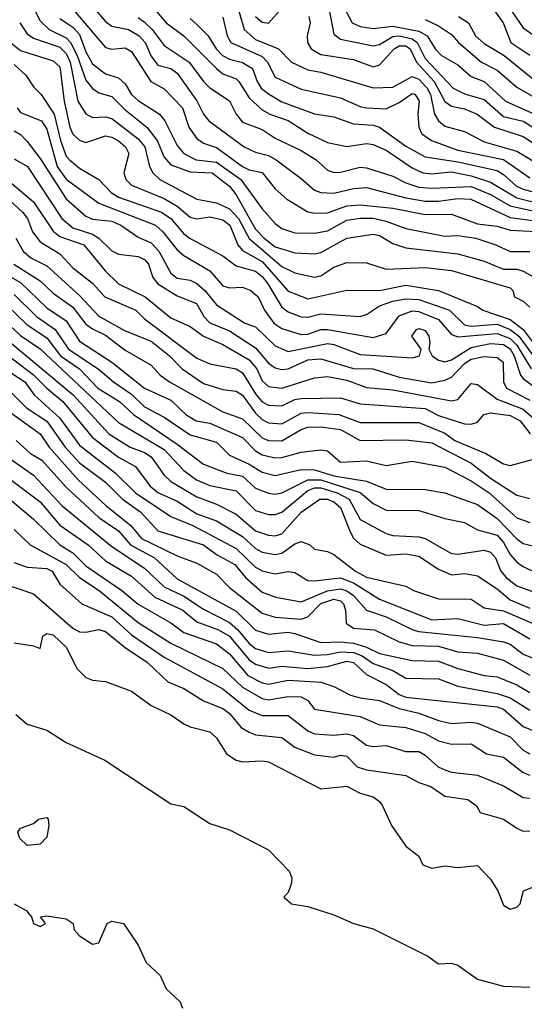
# Model space of a CAD drawing. Header units: metres. Extents: x -51132 to -49532, y -231222 to -229437.
# Tile 515 of 656: x -50595 to -50556, y -229838 to -229763. Entities that reach past the tile are written whole.
import ezdxf

# ---------------------------------------------------------------- set-up
doc = ezdxf.new("R2010")
doc.units = ezdxf.units.M
for name, color, linetype in [('CONTOUR_HALF', 8, 'Continuous'), ('CONTOUR_INDEX', 1, 'Continuous'), ('CONTOUR_INTER', 3, 'Continuous')]:
    doc.layers.add(name, color=color, linetype=linetype)

msp = doc.modelspace()

# ---------------------------------------------------------------- linework, layer by layer
at = {"layer": 'CONTOUR_HALF'}
for points, elevation in [([(-50584.58, -229761.403), (-50583.421, -229762.759), (-50582.08, -229763.745), (-50579.58, -229766.248), (-50579.08, -229766.656), (-50578.08, -229767.052), (-50577.853, -229767.259), (-50577.08, -229768.492), (-50576.08, -229769.432), (-50575.48, -229769.759), (-50574.08, -229770.235), (-50572.58, -229771.214), (-50571.08, -229771.916), (-50569.58, -229772.242), (-50568.08, -229772.01), (-50567.58, -229772.074), (-50566.58, -229772.524), (-50564.58, -229773.869), (-50563.765, -229774.259), (-50563.08, -229774.316), (-50561.58, -229774.178), (-50560.08, -229774.482), (-50558.58, -229774.961), (-50556.58, -229776.157), (-50553.58, -229776.911)], 56.5), ([(-50576.58, -229762.266), (-50576.08, -229762.7), (-50575.58, -229762.772), (-50574.58, -229761.638)], 54.5), ([(-50569.986, -229761.259), (-50569.172, -229762.759), (-50568.58, -229763.034), (-50567.58, -229763.192), (-50566.08, -229763.014), (-50564.08, -229763.382), (-50563.427, -229763.759), (-50562.82, -229764.759), (-50562.339, -229765.259), (-50561.08, -229765.976), (-50560.08, -229766.858), (-50559.06, -229767.259), (-50557.448, -229768.759), (-50554.58, -229770.036)], 53.5), ([(-50557.377, -229761.259), (-50556.08, -229763.133), (-50554.08, -229764.533)], 51.5), ([(-50591.58, -229762.419), (-50590.58, -229763.095), (-50590.08, -229763.638), (-50589.58, -229764.976), (-50589.08, -229765.89), (-50588.08, -229766.654), (-50587.08, -229766.959), (-50586.58, -229767.434), (-50586.077, -229768.259), (-50585.58, -229768.711), (-50583.931, -229769.759), (-50583.525, -229770.259), (-50582.58, -229772.144), (-50582.08, -229772.777), (-50581.121, -229773.259), (-50579.58, -229773.441), (-50577.71, -229774.759), (-50576.08, -229776.995), (-50575.08, -229778.142), (-50574.58, -229778.521), (-50573.58, -229778.85), (-50572.08, -229778.877), (-50571.08, -229778.686), (-50569.58, -229777.879), (-50568.58, -229777.719), (-50567.58, -229777.729), (-50566.58, -229777.959), (-50565.08, -229778.515), (-50562.08, -229779.089), (-50561.08, -229779.047), (-50559.698, -229779.259), (-50558.17, -229779.759), (-50557.08, -229780.265), (-50555.58, -229780.274)], 58.5), ([(-50588.848, -229761.759), (-50588.08, -229762.665), (-50587.58, -229763.002), (-50586.314, -229763.259), (-50585.495, -229763.759), (-50585.042, -229764.259), (-50584.58, -229765.301), (-50584.08, -229765.992), (-50583.08, -229766.242), (-50582.58, -229766.623), (-50581.08, -229768.725), (-50580.58, -229769.749), (-50580.171, -229770.259), (-50577.446, -229772.259), (-50576.58, -229772.675), (-50575.58, -229772.927), (-50574.997, -229773.259), (-50573.08, -229774.675), (-50572.08, -229775.588), (-50571.58, -229775.767), (-50570.58, -229775.814), (-50569.08, -229775.457), (-50568.08, -229775.385), (-50565.08, -229776.166), (-50563.58, -229776.407), (-50562.58, -229776.42), (-50561.08, -229776.219), (-50560.09, -229776.259), (-50557.08, -229777.678), (-50554.58, -229777.991)], 57.5), ([(-50579.08, -229762.324), (-50578.756, -229763.759), (-50578.477, -229764.259), (-50576.08, -229765.334), (-50575.657, -229765.759), (-50575.08, -229766.907), (-50573.08, -229767.847), (-50570.08, -229768.503), (-50568.58, -229769.166), (-50568.08, -229769.271), (-50566.58, -229769.349), (-50565.58, -229768.856), (-50564.58, -229768.176), (-50564.369, -229768.259), (-50564.042, -229768.759), (-50564.155, -229769.759), (-50564.066, -229770.759), (-50563.844, -229771.259), (-50563.107, -229771.759), (-50561.08, -229772.509), (-50557.58, -229773.227), (-50555.58, -229774.641)], 55.5), ([(-50572.499, -229762.259), (-50572.401, -229762.759), (-50572.633, -229763.759), (-50572.597, -229764.259), (-50572.328, -229764.759), (-50571.58, -229765.171), (-50569.08, -229765.572), (-50567.58, -229766.129), (-50567.08, -229765.972), (-50565.957, -229764.759), (-50565.58, -229764.515), (-50565.08, -229764.51), (-50564.737, -229764.759), (-50564.257, -229765.759), (-50562.891, -229767.259), (-50562.08, -229768.781), (-50561.58, -229769.137), (-50560.58, -229769.345), (-50559.615, -229769.759), (-50558.279, -229770.759), (-50556.08, -229771.464), (-50554.58, -229772.445)], 54.5), ([(-50561.043, -229762.259), (-50560.26, -229762.759), (-50559.734, -229763.759), (-50559.08, -229764.33), (-50557.536, -229765.259), (-50555.08, -229767.255)], 52.5), ([(-50594.65, -229762.759), (-50594.08, -229763.608), (-50593.58, -229763.933), (-50591.58, -229764.627), (-50591.08, -229765.096), (-50590.772, -229765.759), (-50590.195, -229768.759), (-50589.58, -229769.716), (-50589.08, -229770.018), (-50588.08, -229769.946), (-50587.58, -229770.076), (-50585.58, -229771.651), (-50585.054, -229772.259), (-50584.707, -229773.759), (-50584.459, -229774.259), (-50583.921, -229774.759), (-50581.08, -229776.275), (-50579.58, -229776.542), (-50578.58, -229777.001), (-50577.901, -229777.759), (-50577.08, -229779.276), (-50574.58, -229781.414), (-50573.58, -229781.909), (-50572.08, -229782.23), (-50571.58, -229782.131), (-50570.58, -229781.473), (-50569.58, -229781.128), (-50568.08, -229781.15), (-50566.58, -229781.619), (-50563.58, -229781.49), (-50561.58, -229781.73), (-50557.08, -229783.053), (-50556.865, -229783.259), (-50556.759, -229783.759), (-50556.08, -229784.086), (-50555.58, -229784.537)], 59.5), ([(-50595.08, -229765.954), (-50594.189, -229766.759), (-50593.58, -229767.668), (-50593.009, -229768.259), (-50592.003, -229769.759), (-50591.526, -229771.759), (-50591.08, -229772.97), (-50590.843, -229773.259), (-50590.08, -229773.887), (-50588.58, -229774.751), (-50587.652, -229775.759), (-50587.08, -229776.124), (-50583.779, -229777.259), (-50583.084, -229777.759), (-50582.08, -229778.912), (-50581.58, -229779.273), (-50579.08, -229780.606), (-50578.08, -229781.387), (-50576.58, -229781.794), (-50576.08, -229782.184), (-50575.644, -229782.759), (-50574.58, -229784.542), (-50574.08, -229784.901), (-50573.08, -229785.293), (-50572.58, -229785.302), (-50571.58, -229785.062), (-50568.58, -229785.251), (-50568.08, -229785.096), (-50567.08, -229784.43), (-50566.08, -229784.071), (-50565.08, -229783.914), (-50564.08, -229783.947), (-50561.718, -229784.759), (-50560.58, -229785.894), (-50560.08, -229786.005), (-50558.08, -229785.839), (-50557.08, -229786.247), (-50556.42, -229786.759), (-50555.08, -229788.578)], 60.5), ([(-50595.08, -229771.03), (-50594.58, -229771.302), (-50594.08, -229771.843), (-50593.08, -229773.156), (-50591.08, -229776.25), (-50589.58, -229777.579), (-50589.08, -229777.789), (-50587.58, -229777.955), (-50586.895, -229778.259), (-50585.58, -229779.19), (-50584.58, -229779.606), (-50583.98, -229780.259), (-50583.08, -229781.944), (-50582.58, -229782.318), (-50581.58, -229782.47), (-50581.08, -229782.733), (-50580.475, -229783.259), (-50579.58, -229784.354), (-50577.415, -229785.759), (-50576.58, -229786.06), (-50575.08, -229787.494), (-50574.08, -229787.926), (-50571.08, -229787.319), (-50570.58, -229787.403), (-50568.58, -229788.167), (-50564.58, -229788.423), (-50564.021, -229788.259), (-50563.91, -229787.759), (-50564.615, -229786.759), (-50564.26, -229786.259), (-50564.08, -229786.185), (-50563.58, -229786.338), (-50563.313, -229786.759), (-50563.223, -229787.259), (-50563.316, -229787.759), (-50563.066, -229788.259), (-50562.58, -229788.603), (-50562.08, -229788.736), (-50561.58, -229788.578), (-50560.08, -229787.623), (-50558.58, -229787.323), (-50557.58, -229787.408), (-50557.08, -229787.742), (-50556.768, -229788.259), (-50556.298, -229789.759), (-50556.08, -229790.017), (-50554.419, -229791.259)], 61.5), ([(-50595.58, -229774.795), (-50593.58, -229776.465), (-50592.08, -229778.721), (-50591.58, -229779.135), (-50589.734, -229779.759), (-50588.108, -229781.759), (-50587.08, -229782.752), (-50585.045, -229783.759), (-50583.08, -229785.367), (-50581.58, -229786.028), (-50580.58, -229786.752), (-50579.08, -229787.395), (-50577.08, -229788.567), (-50576.489, -229789.259), (-50576.08, -229790.179), (-50575.58, -229790.632), (-50574.58, -229790.751), (-50572.08, -229789.961), (-50571.08, -229789.866), (-50569.58, -229790.144), (-50568.08, -229790.699), (-50566.08, -229790.882), (-50561.58, -229791.711), (-50561.08, -229791.616), (-50560.08, -229790.397), (-50559.58, -229790.473), (-50558.08, -229791.587), (-50556.08, -229792.361), (-50553.949, -229794.259)], 62.5), ([(-50594.934, -229779.259), (-50594.387, -229780.259), (-50593.783, -229780.759), (-50592.58, -229781.384), (-50590.08, -229783.65), (-50588.58, -229785.236), (-50586.58, -229786.347), (-50584.58, -229787.138), (-50583.178, -229788.259), (-50582.214, -229789.259), (-50580.58, -229790.388), (-50579.08, -229790.861), (-50578.08, -229790.98), (-50577.58, -229791.281), (-50576.58, -229792.665), (-50576.08, -229793.154), (-50575.58, -229793.403), (-50574.58, -229793.48), (-50573.08, -229792.667), (-50572.58, -229792.604), (-50570.2, -229792.759), (-50568.58, -229793.366), (-50564.08, -229793.367), (-50562.08, -229794.204), (-50561.315, -229794.759), (-50558.955, -229795.759), (-50557.58, -229796.548), (-50557.08, -229796.672), (-50555.08, -229796.141)], 63.5), ([(-50596.08, -229781.818), (-50594.58, -229782.664), (-50592.58, -229784.587), (-50591.08, -229785.588), (-50590.08, -229787.15), (-50587.58, -229788.747), (-50585.08, -229790.759), (-50583.08, -229791.663), (-50581.916, -229792.759), (-50581.129, -229793.259), (-50580.08, -229793.432), (-50577.58, -229794.535), (-50576.58, -229795.544), (-50576.08, -229795.856), (-50575.08, -229796.091), (-50574.58, -229796.062), (-50573.08, -229795.641), (-50571.58, -229795.485), (-50571.08, -229795.556), (-50570.08, -229796.411), (-50568.08, -229796.309), (-50566.58, -229796.678), (-50564.58, -229796.348), (-50562.08, -229796.789), (-50560.08, -229797.851), (-50558.677, -229798.759), (-50556.58, -229800.679), (-50555.58, -229801.028)], 64.5), ([(-50595.58, -229784.445), (-50594.08, -229785.901), (-50592.58, -229786.884), (-50591.517, -229788.259), (-50590.08, -229789.275), (-50588.651, -229790.759), (-50587.016, -229791.759), (-50585.932, -229792.759), (-50582.58, -229795.033), (-50580.58, -229796.582), (-50578.771, -229797.259), (-50577.58, -229797.491), (-50576.58, -229798.398), (-50575.58, -229798.78), (-50575.08, -229798.871), (-50574.58, -229798.775), (-50572.58, -229797.761), (-50571.58, -229797.771), (-50568.58, -229798.733), (-50567.58, -229799.591), (-50566.58, -229800.104), (-50564.08, -229800.11), (-50562.08, -229800.738), (-50560.58, -229801.031), (-50559.58, -229801.59), (-50558.08, -229802.014), (-50557.58, -229802.577), (-50557.08, -229803.503), (-50556.58, -229804.071), (-50556.08, -229804.42), (-50555.08, -229804.885)], 65.5), ([(-50595.948, -229786.759), (-50590.549, -229791.259), (-50587.83, -229794.259), (-50586.191, -229795.259), (-50585.08, -229795.68), (-50584.58, -229795.998), (-50583.58, -229797.402), (-50583.08, -229797.886), (-50581.08, -229799.08), (-50579.58, -229799.633), (-50578.08, -229800.407), (-50576.58, -229801.675), (-50575.58, -229802.012), (-50575.08, -229802.065), (-50574.58, -229801.906), (-50573.08, -229800.254), (-50571.653, -229799.259), (-50571.08, -229799.24), (-50570.58, -229799.45), (-50570.08, -229799.901), (-50569.346, -229801.759), (-50569.08, -229802.233), (-50568.58, -229802.712), (-50566.58, -229803.537), (-50565.08, -229803.442), (-50564.08, -229803.627), (-50562.58, -229804.613), (-50561.58, -229805.043), (-50560.58, -229804.948), (-50559.58, -229805.127), (-50558.08, -229806.115), (-50557.08, -229806.957), (-50555.58, -229807.597)], 66.5), ([(-50595.794, -229789.259), (-50594.26, -229790.259), (-50593.547, -229791.259), (-50591.58, -229793.049), (-50590.08, -229795.108), (-50587.31, -229797.259), (-50585.773, -229798.759), (-50583.08, -229800.586), (-50581.399, -229801.259), (-50578.08, -229803.03), (-50576.58, -229804.454), (-50576.08, -229804.749), (-50575.08, -229804.97), (-50574.08, -229804.79), (-50573.58, -229804.867), (-50572.58, -229805.472), (-50572.08, -229805.518), (-50570.08, -229805.283), (-50569.08, -229805.671), (-50567.08, -229806.923), (-50563.08, -229808.495), (-50561.08, -229808.404), (-50559.08, -229808.917), (-50557.58, -229808.766), (-50555.58, -229809.95)], 67.5), ([(-50597.08, -229791.384), (-50593.08, -229794.244), (-50592.387, -229795.259), (-50590.175, -229797.759), (-50588.022, -229799.759), (-50586.131, -229801.259), (-50585.325, -229802.259), (-50582.58, -229803.585), (-50581.08, -229804.164), (-50579.58, -229804.991), (-50578.58, -229806.022), (-50576.08, -229807.981), (-50575.08, -229808.29), (-50573.08, -229808.442), (-50572.58, -229808.271), (-50571.58, -229807.253), (-50570.58, -229806.905), (-50570.08, -229807.049), (-50569.845, -229807.259), (-50569.694, -229807.759), (-50569.648, -229808.759), (-50569.08, -229809.14), (-50567.478, -229809.259), (-50565.58, -229810.185), (-50564.58, -229810.475), (-50562.58, -229810.505), (-50561.08, -229810.939), (-50559.58, -229811.057), (-50557.58, -229811.577), (-50555.58, -229812.741)], 68.5), ([(-50598.118, -229794.259), (-50593.58, -229797.412), (-50591.405, -229799.759), (-50587.58, -229802.89), (-50585.08, -229804.53), (-50583.58, -229805.961), (-50582.08, -229806.675), (-50580.58, -229807.687), (-50578.58, -229808.709), (-50577.929, -229809.259), (-50577.08, -229810.321), (-50576.58, -229810.7), (-50575.58, -229811.004), (-50574.08, -229810.876), (-50572.08, -229811.209), (-50571.08, -229811.165), (-50570.08, -229810.953), (-50569.08, -229811.002), (-50568.428, -229811.259), (-50567.58, -229811.855), (-50566.08, -229812.375), (-50565.08, -229812.961), (-50562.58, -229813.006), (-50561.08, -229813.569), (-50558.08, -229814.148), (-50557.08, -229814.483), (-50555.58, -229815.421)], 69.5), ([(-50595.58, -229799.11), (-50593.58, -229800.786), (-50591.58, -229802.739), (-50590.58, -229803.37), (-50589.58, -229804.358), (-50586.818, -229806.259), (-50585.58, -229807.307), (-50583.08, -229808.721), (-50582.08, -229809.473), (-50579.58, -229810.338), (-50578.58, -229811.099), (-50577.178, -229812.759), (-50576.08, -229813.312), (-50575.58, -229813.42), (-50574.08, -229813.133), (-50571.58, -229813.277), (-50570.58, -229813.607), (-50569.32, -229814.259), (-50568.58, -229814.482), (-50567.08, -229814.679), (-50565.58, -229815.297), (-50564.08, -229815.655), (-50562.58, -229816.208), (-50561.58, -229816.453), (-50560.08, -229816.328), (-50559.58, -229816.409), (-50557.08, -229817.451), (-50556.08, -229818.48), (-50555.58, -229818.777)], 70.5), ([(-50595.08, -229804.101), (-50594.08, -229804.456), (-50592.58, -229804.565), (-50592.151, -229804.759), (-50591.575, -229805.759), (-50589.878, -229807.259), (-50587.58, -229808.27), (-50586.08, -229809.639), (-50583.58, -229811.369), (-50579.08, -229813.779), (-50577.08, -229815.413), (-50576.08, -229815.836), (-50574.08, -229815.835), (-50572.58, -229817.012), (-50572.08, -229817.231), (-50570.58, -229817.332), (-50569.58, -229817.234), (-50569.08, -229817.372), (-50568.08, -229818.11), (-50567.58, -229818.211), (-50566.58, -229818.128), (-50565.08, -229818.59), (-50564.08, -229818.598), (-50563.58, -229818.855), (-50562.586, -229819.759), (-50562.08, -229819.997), (-50561.58, -229820.158), (-50559.58, -229820.387), (-50557.58, -229821.214), (-50556.08, -229822.098), (-50555.58, -229822.173)], 71.5), ([(-50595.08, -229810.258), (-50593.58, -229810.488), (-50593.08, -229810.693), (-50592.883, -229809.759), (-50592.58, -229809.546), (-50592.08, -229809.643), (-50591.08, -229810.591), (-50590.249, -229812.259), (-50589.58, -229812.926), (-50589.08, -229813.127), (-50588.08, -229813.223), (-50586.08, -229813.966), (-50584.58, -229815.07), (-50583.08, -229815.776), (-50582.08, -229816.461), (-50581.58, -229816.703), (-50580.08, -229817.075), (-50579.58, -229817.534), (-50578.801, -229818.759), (-50578.08, -229819.253), (-50577.58, -229819.38), (-50576.08, -229819.302), (-50575.58, -229819.385), (-50571.58, -229821.436), (-50569.58, -229821.242), (-50568.58, -229821.778), (-50567.58, -229822.049), (-50567.08, -229822.424), (-50566.852, -229822.759), (-50566.18, -229824.259), (-50565.08, -229825.836), (-50564.08, -229826.618), (-50563.779, -229827.259), (-50563.08, -229827.525), (-50562.08, -229827.354), (-50561.08, -229827.482), (-50559.58, -229827.321), (-50558.58, -229828.379), (-50558.025, -229829.259), (-50557.58, -229830.358), (-50557.08, -229830.672), (-50556.58, -229830.514), (-50556.313, -229830.259), (-50556.051, -229829.259), (-50555.08, -229828.879)], 72.5), ([(-50593.199, -229823.759), (-50592.58, -229823.654), (-50592.477, -229823.759), (-50592.417, -229824.259), (-50592.58, -229825.15), (-50593.08, -229825.677), (-50594.08, -229825.778), (-50594.637, -229825.259), (-50594.801, -229824.759), (-50594.58, -229824.448), (-50593.58, -229824.099), (-50593.199, -229823.759)], 73.5), ([(-50595.08, -229830.265), (-50594.157, -229830.759), (-50593.737, -229831.259), (-50593.58, -229831.777), (-50593.08, -229832.004), (-50592.663, -229831.759), (-50593.055, -229831.259), (-50592.58, -229831.172), (-50591.08, -229831.412), (-50590.552, -229831.759), (-50590.484, -229832.259), (-50590.08, -229832.721), (-50589.08, -229833.356), (-50588.58, -229833.236), (-50587.942, -229831.759), (-50587.58, -229831.589), (-50586.702, -229831.759), (-50585.58, -229833.435), (-50584.965, -229834.759), (-50583.879, -229835.759), (-50583.42, -229836.759), (-50582.363, -229837.759), (-50582.172, -229838.259)], 73.5)]:
    msp.add_lwpolyline(points, dxfattribs=dict(at, elevation=elevation))
at = {"layer": 'CONTOUR_INDEX'}
for points, elevation in [([(-50577.897, -229761.759), (-50577.457, -229763.259), (-50576.58, -229764.025), (-50574.826, -229764.759), (-50573.822, -229765.759), (-50572.58, -229766.367), (-50571.58, -229766.547), (-50567.58, -229767.739), (-50566.08, -229767.679), (-50564.58, -229766.871), (-50564.08, -229767.079), (-50563.436, -229767.759), (-50563.192, -229768.259), (-50562.881, -229769.759), (-50562.58, -229770.253), (-50562.08, -229770.673), (-50560.58, -229771.086), (-50559.08, -229771.87), (-50556.58, -229772.587), (-50554.58, -229773.786)], 55), ([(-50595.35, -229764.259), (-50594.58, -229764.883), (-50592.08, -229765.668), (-50591.58, -229766.131), (-50591.237, -229768.759), (-50590.8, -229770.759), (-50590.58, -229771.281), (-50590.08, -229771.737), (-50589.58, -229771.914), (-50588.08, -229771.418), (-50587.58, -229771.508), (-50587.08, -229771.796), (-50586.544, -229772.259), (-50586.279, -229772.759), (-50586.679, -229774.259), (-50586.511, -229774.759), (-50586.08, -229775.206), (-50583.58, -229776.208), (-50582.58, -229776.803), (-50581.58, -229777.643), (-50581.08, -229777.778), (-50580.08, -229777.629), (-50579.08, -229777.857), (-50578.54, -229778.259), (-50577.95, -229779.759), (-50577.58, -229780.188), (-50576.08, -229781.055), (-50574.08, -229783.314), (-50572.58, -229783.91), (-50569.58, -229783.231), (-50567.08, -229783.271), (-50565.08, -229782.862), (-50562.58, -229783.268), (-50559.58, -229784.491), (-50559.167, -229784.759), (-50557.08, -229785.479), (-50556.08, -229786.244), (-50555.08, -229787.576)], 60), ([(-50595.08, -229783.58), (-50593.373, -229785.259), (-50591.924, -229786.259), (-50590.921, -229787.759), (-50588.635, -229789.259), (-50587.452, -229790.259), (-50586.08, -229791.196), (-50585.08, -229792.17), (-50583.58, -229792.97), (-50581.58, -229794.314), (-50579.58, -229794.891), (-50578.58, -229795.882), (-50577.08, -229796.567), (-50576.08, -229797.182), (-50575.08, -229797.447), (-50573.08, -229796.976), (-50572.08, -229797.005), (-50570.58, -229797.477), (-50568.08, -229797.866), (-50566.58, -229798.476), (-50563.58, -229798.522), (-50562.08, -229798.757), (-50559.58, -229799.659), (-50558.08, -229800.739), (-50556.58, -229802.289), (-50556.08, -229802.645), (-50554.58, -229803.026)], 65), ([(-50596.08, -229797.213), (-50593.08, -229799.463), (-50591.58, -229801.232), (-50589.397, -229802.759), (-50588.08, -229803.97), (-50586.08, -229805.143), (-50584.291, -229806.759), (-50582.154, -229807.759), (-50581.08, -229808.657), (-50579.413, -229809.259), (-50578.591, -229809.759), (-50577.08, -229811.558), (-50576.58, -229811.895), (-50575.58, -229812.208), (-50574.58, -229812.05), (-50572.58, -229812.227), (-50571.08, -229812.084), (-50569.58, -229811.667), (-50569.08, -229811.757), (-50568.08, -229812.688), (-50566.58, -229813.46), (-50565.58, -229814.21), (-50565.08, -229814.42), (-50558.08, -229815.161), (-50557.58, -229815.351), (-50556.08, -229816.661), (-50555.08, -229817.082)], 70)]:
    msp.add_lwpolyline(points, dxfattribs=dict(at, elevation=elevation))
at = {"layer": 'CONTOUR_INTER'}
for points, elevation in [([(-50593.504, -229761.759), (-50593.08, -229762.599), (-50592.392, -229763.259), (-50591.08, -229763.914), (-50590.769, -229764.259), (-50590.257, -229765.259), (-50589.58, -229767.158), (-50589.08, -229767.78), (-50588.58, -229768.13), (-50587.58, -229768.389), (-50586.58, -229769.43), (-50584.911, -229770.759), (-50584.123, -229771.759), (-50583.58, -229773.044), (-50583.08, -229773.625), (-50581.58, -229774.181), (-50579.898, -229774.259), (-50578.586, -229775.259), (-50578.08, -229775.933), (-50576.58, -229778.556), (-50575.932, -229779.259), (-50575.08, -229779.918), (-50573.58, -229780.381), (-50572.08, -229780.466), (-50571.58, -229780.347), (-50569.58, -229779.258), (-50567.58, -229778.954), (-50567.08, -229779.04), (-50566.08, -229779.659), (-50565.08, -229779.996), (-50561.08, -229780.447), (-50559.08, -229781.008), (-50557.58, -229781.64), (-50556.58, -229781.633), (-50556.08, -229781.775), (-50555.186, -229782.259)], 59), ([(-50590.54, -229761.759), (-50588.08, -229764.641), (-50587.58, -229764.774), (-50586.58, -229764.672), (-50586.08, -229764.956), (-50584.601, -229767.259), (-50583.58, -229767.821), (-50582.187, -229769.259), (-50581.7, -229770.759), (-50581.08, -229771.607), (-50580.58, -229771.98), (-50579.58, -229772.32), (-50577.58, -229773.767), (-50577.08, -229774.023), (-50576.08, -229774.234), (-50575.08, -229775.482), (-50574.199, -229776.259), (-50572.58, -229777.225), (-50572.08, -229777.332), (-50571.08, -229777.309), (-50569.58, -229776.765), (-50568.58, -229776.689), (-50566.08, -229776.951), (-50563.58, -229777.44), (-50561.58, -229777.417), (-50559.58, -229778.162), (-50558.08, -229778.338), (-50557.08, -229778.642), (-50555.08, -229778.738)], 58), ([(-50585.58, -229762.344), (-50585.08, -229762.715), (-50584.503, -229763.259), (-50583.58, -229764.485), (-50581.655, -229765.759), (-50580.58, -229767.239), (-50580.08, -229767.737), (-50578.58, -229768.722), (-50578.059, -229769.759), (-50577.58, -229770.366), (-50576.08, -229770.933), (-50575.08, -229771.605), (-50573.08, -229772.525), (-50571.94, -229773.259), (-50571.08, -229774.057), (-50570.58, -229774.212), (-50570.08, -229774.201), (-50568.58, -229773.817), (-50568.08, -229773.857), (-50566.08, -229774.508), (-50565.08, -229775.027), (-50564.08, -229775.338), (-50563.08, -229775.436), (-50560.08, -229775.301), (-50558.58, -229775.915), (-50557.08, -229776.768), (-50554.08, -229777.442)], 57), ([(-50581.58, -229762.435), (-50581.08, -229762.895), (-50580.225, -229763.759), (-50579.611, -229764.759), (-50579.12, -229765.259), (-50578.58, -229765.545), (-50577.58, -229765.806), (-50576.816, -229766.259), (-50576.46, -229767.259), (-50576.143, -229767.759), (-50575.58, -229768.204), (-50574.58, -229768.801), (-50572.08, -229769.723), (-50570.58, -229769.968), (-50569.08, -229770.49), (-50567.58, -229770.588), (-50567.083, -229770.759), (-50565.08, -229772.207), (-50563.58, -229773.025), (-50561.08, -229773.407), (-50558.08, -229774.078), (-50557.58, -229774.368), (-50556.603, -229775.259), (-50556.08, -229775.505), (-50552.08, -229776.605)], 56), ([(-50570.942, -229761.759), (-50570.58, -229763.612), (-50570.08, -229764.019), (-50567.58, -229764.515), (-50567.08, -229764.423), (-50566.08, -229763.796), (-50565.58, -229763.743), (-50564.58, -229763.969), (-50564.205, -229764.259), (-50563.58, -229765.501), (-50561.456, -229767.759), (-50560.58, -229768.193), (-50559.08, -229768.622), (-50557.58, -229769.94), (-50556.08, -229770.283), (-50554.08, -229771.531)], 54), ([(-50558.339, -229761.759), (-50557.624, -229762.759), (-50557.038, -229764.259), (-50555.58, -229765.239)], 52), ([(-50563.58, -229762.509), (-50562.58, -229762.98), (-50561.58, -229763.649), (-50561.046, -229764.259), (-50559.279, -229765.759), (-50558.08, -229766.382), (-50556.58, -229767.69), (-50554.58, -229768.823)], 53), ([(-50594.851, -229769.259), (-50594.58, -229769.615), (-50592.973, -229770.259), (-50592.58, -229770.906), (-50591.784, -229773.759), (-50591.08, -229774.735), (-50588.58, -229776.583), (-50584.234, -229778.259), (-50583.686, -229778.759), (-50582.58, -229780.146), (-50582.08, -229780.58), (-50580.08, -229781.759), (-50579.08, -229782.899), (-50578.58, -229783.048), (-50577.58, -229783.004), (-50576.935, -229783.259), (-50576.392, -229783.759), (-50575.896, -229784.759), (-50575.18, -229785.759), (-50574.58, -229786.175), (-50573.08, -229786.646), (-50572.58, -229786.606), (-50571.58, -229786.265), (-50571.08, -229786.246), (-50567.58, -229786.878), (-50566.58, -229786.568), (-50565.58, -229785.202), (-50564.58, -229784.814), (-50564.08, -229784.862), (-50562.58, -229785.491), (-50561.58, -229786.626), (-50561.08, -229786.814), (-50558.08, -229786.571), (-50557.08, -229786.939), (-50556.58, -229787.453), (-50555.467, -229789.259)], 61), ([(-50595.08, -229773.164), (-50594.053, -229773.759), (-50591.421, -229777.759), (-50590.58, -229778.472), (-50589.08, -229778.954), (-50588.589, -229779.259), (-50587.58, -229780.219), (-50587.08, -229780.492), (-50585.58, -229780.648), (-50585.08, -229780.886), (-50584.793, -229781.259), (-50584.451, -229782.259), (-50584.06, -229782.759), (-50582.58, -229783.662), (-50581.116, -229784.259), (-50580.54, -229785.259), (-50580.08, -229785.73), (-50578.58, -229786.367), (-50576.58, -229787.662), (-50575.58, -229788.824), (-50575.08, -229789.187), (-50574.58, -229789.308), (-50574.08, -229789.267), (-50572.58, -229788.577), (-50571.58, -229788.502), (-50569.08, -229789.251), (-50567.58, -229789.272), (-50565.58, -229789.904), (-50563.08, -229790.337), (-50562.08, -229790.132), (-50561.58, -229789.893), (-50560.58, -229788.846), (-50560.08, -229788.525), (-50559.08, -229788.332), (-50558.08, -229788.398), (-50557.616, -229788.759), (-50557.582, -229790.259), (-50557.372, -229790.759), (-50555.58, -229791.671)], 62), ([(-50596.08, -229775.748), (-50594.427, -229777.259), (-50594.061, -229777.759), (-50593.67, -229778.759), (-50593.08, -229779.547), (-50591.58, -229780.464), (-50590.58, -229781.536), (-50589.08, -229782.701), (-50588.135, -229783.759), (-50585.741, -229784.759), (-50585.08, -229785.446), (-50581.08, -229788.437), (-50580.08, -229788.888), (-50578.08, -229789.274), (-50577.58, -229789.582), (-50576.525, -229791.259), (-50576.08, -229791.8), (-50575.58, -229792.051), (-50574.58, -229792.089), (-50573.58, -229791.604), (-50573.08, -229791.548), (-50570.08, -229791.496), (-50568.58, -229791.952), (-50563.58, -229792.317), (-50562.58, -229792.84), (-50560.58, -229793.469), (-50560.08, -229793.494), (-50559.58, -229793.352), (-50559.085, -229792.759), (-50558.58, -229792.627), (-50557.08, -229792.842), (-50556.323, -229793.259), (-50555.541, -229794.259)], 63), ([(-50595.103, -229781.259), (-50593.08, -229782.514), (-50592.08, -229783.463), (-50590.58, -229784.546), (-50589.58, -229785.838), (-50589.08, -229786.213), (-50588.08, -229786.681), (-50586.58, -229787.825), (-50584.58, -229788.992), (-50583.879, -229789.759), (-50583.172, -229790.259), (-50579.08, -229792.562), (-50577.58, -229793.1), (-50576.08, -229794.55), (-50575.58, -229794.75), (-50574.58, -229794.778), (-50573.08, -229793.904), (-50572.58, -229793.738), (-50571.58, -229793.699), (-50570.08, -229793.927), (-50568.58, -229794.757), (-50565.08, -229794.712), (-50563.08, -229794.937), (-50560.08, -229796.505), (-50558.58, -229797.653), (-50556.58, -229798.95), (-50555.58, -229799.2)], 64), ([(-50596.156, -229785.259), (-50594.58, -229786.716), (-50593.08, -229787.743), (-50587.08, -229793.369), (-50583.58, -229795.441), (-50582.08, -229797.054), (-50581.118, -229797.759), (-50580.08, -229798.202), (-50578.08, -229798.625), (-50576.58, -229800.133), (-50575.58, -229800.416), (-50575.08, -229800.431), (-50574.58, -229800.257), (-50572.58, -229798.597), (-50572.08, -229798.375), (-50571.58, -229798.378), (-50570.319, -229798.759), (-50569.413, -229799.259), (-50568.58, -229800.798), (-50566.58, -229801.881), (-50566.08, -229802.039), (-50564.08, -229802.144), (-50563.58, -229802.278), (-50561.58, -229803.41), (-50561.08, -229803.468), (-50559.08, -229803.152), (-50558.58, -229803.308), (-50558.205, -229803.759), (-50557.793, -229804.759), (-50557.398, -229805.259), (-50556.58, -229805.899), (-50555.08, -229806.422)], 66), ([(-50596.208, -229787.759), (-50593.58, -229789.725), (-50592.58, -229790.755), (-50591.346, -229791.759), (-50589.08, -229794.518), (-50587.08, -229796.022), (-50585.776, -229796.759), (-50584.662, -229798.259), (-50584.08, -229798.729), (-50582.58, -229799.395), (-50581.08, -229800.381), (-50579.58, -229800.911), (-50577.58, -229802.123), (-50576.58, -229803.041), (-50576.08, -229803.303), (-50575.08, -229803.496), (-50574.58, -229803.382), (-50573.58, -229802.673), (-50573.08, -229802.503), (-50572.415, -229802.759), (-50572.08, -229803.08), (-50571.08, -229803.258), (-50570.58, -229803.49), (-50568.916, -229804.759), (-50568.08, -229805.225), (-50565.08, -229805.924), (-50564.472, -229806.259), (-50562.58, -229806.887), (-50560.08, -229806.907), (-50559.08, -229807.574), (-50557.58, -229807.816), (-50555.08, -229808.872)], 67), ([(-50595.58, -229790.793), (-50594.119, -229792.259), (-50592.58, -229793.281), (-50591.166, -229795.259), (-50590.08, -229796.466), (-50588.08, -229797.957), (-50586.764, -229799.259), (-50585.37, -229800.259), (-50584.08, -229801.682), (-50580.572, -229802.759), (-50579.58, -229803.484), (-50578.181, -229804.259), (-50577.363, -229805.259), (-50576.08, -229806.374), (-50575.041, -229806.759), (-50573.08, -229807.107), (-50571.08, -229806.27), (-50570.08, -229806.117), (-50569.58, -229806.264), (-50569.08, -229806.625), (-50568.08, -229807.763), (-50566.58, -229808.257), (-50564.534, -229809.259), (-50564.08, -229809.402), (-50559.58, -229809.859), (-50557.58, -229810.192), (-50557.08, -229810.373), (-50556.08, -229811.135), (-50554.58, -229811.731)], 68), ([(-50594.925, -229794.759), (-50593.832, -229795.759), (-50592.964, -229796.259), (-50591.08, -229798.327), (-50588.58, -229800.645), (-50587.08, -229801.668), (-50586.15, -229802.759), (-50584.311, -229803.759), (-50582.58, -229805.353), (-50578.08, -229807.846), (-50576.58, -229809.293), (-50575.58, -229809.592), (-50574.08, -229809.452), (-50573.58, -229809.545), (-50571.58, -229810.239), (-50570.08, -229810.188), (-50569.08, -229810.297), (-50568.08, -229810.594), (-50567.08, -229811.079), (-50564.58, -229811.61), (-50562.58, -229811.655), (-50561.08, -229812.232), (-50559.08, -229812.752), (-50558.08, -229812.854), (-50556.58, -229813.483), (-50555.58, -229814.061)], 69), ([(-50595.08, -229801.581), (-50593.835, -229802.759), (-50591.08, -229804.25), (-50590.08, -229805.248), (-50588.556, -229806.259), (-50585.58, -229808.695), (-50583.08, -229810.284), (-50579.08, -229812.218), (-50577.58, -229813.645), (-50576.08, -229814.518), (-50575.58, -229814.639), (-50574.08, -229814.368), (-50573.08, -229814.409), (-50572.58, -229814.685), (-50572.08, -229815.336), (-50568.58, -229815.897), (-50567.08, -229816.532), (-50565.08, -229816.737), (-50563.58, -229817.208), (-50562.58, -229817.769), (-50561.58, -229818.031), (-50560.08, -229817.991), (-50558.903, -229818.759), (-50557.58, -229819.027), (-50556.08, -229820.194), (-50555.58, -229820.404)], 71), ([(-50595.757, -229805.759), (-50593.58, -229806.507), (-50590.58, -229809.138), (-50590.08, -229809.405), (-50589.58, -229809.441), (-50588.58, -229809.239), (-50588.08, -229809.397), (-50586.58, -229810.616), (-50584.87, -229811.759), (-50583.292, -229813.259), (-50582.066, -229813.759), (-50580.58, -229814.707), (-50579.08, -229815.3), (-50578.58, -229815.67), (-50577.69, -229816.759), (-50577.08, -229817.111), (-50576.58, -229817.298), (-50574.58, -229817.505), (-50573.58, -229818.259), (-50572.08, -229818.852), (-50570.58, -229819.03), (-50570.08, -229818.867), (-50569.58, -229818.943), (-50568.788, -229819.759), (-50568.08, -229820), (-50565.08, -229820.43), (-50564.08, -229820.954), (-50563.152, -229821.259), (-50562.08, -229822.002), (-50560.313, -229822.259), (-50559.666, -229822.759), (-50559.369, -229823.259), (-50557.58, -229823.763), (-50556.58, -229824.471), (-50556.08, -229824.682), (-50555.58, -229824.657)], 72), ([(-50594.946, -229815.759), (-50594.08, -229816.495), (-50592.58, -229816.95), (-50591.08, -229817.9), (-50588.116, -229819.259), (-50583.08, -229822.603), (-50582.08, -229822.79), (-50580.08, -229824.111), (-50578.58, -229824.583), (-50575.58, -229826.11), (-50574, -229827.759), (-50573.808, -229828.259), (-50573.843, -229828.759), (-50574.08, -229829.382), (-50574.419, -229829.759), (-50573.832, -229830.259), (-50572.58, -229830.462), (-50570.58, -229831.091), (-50569.075, -229831.759), (-50567.58, -229832.179), (-50563.385, -229834.259), (-50562.58, -229834.852), (-50561.58, -229834.798), (-50561.08, -229834.946), (-50559.58, -229836.028), (-50557.58, -229836.565), (-50555.58, -229836.634)], 73)]:
    msp.add_lwpolyline(points, dxfattribs=dict(at, elevation=elevation))

doc.saveas('drawing.dxf')
